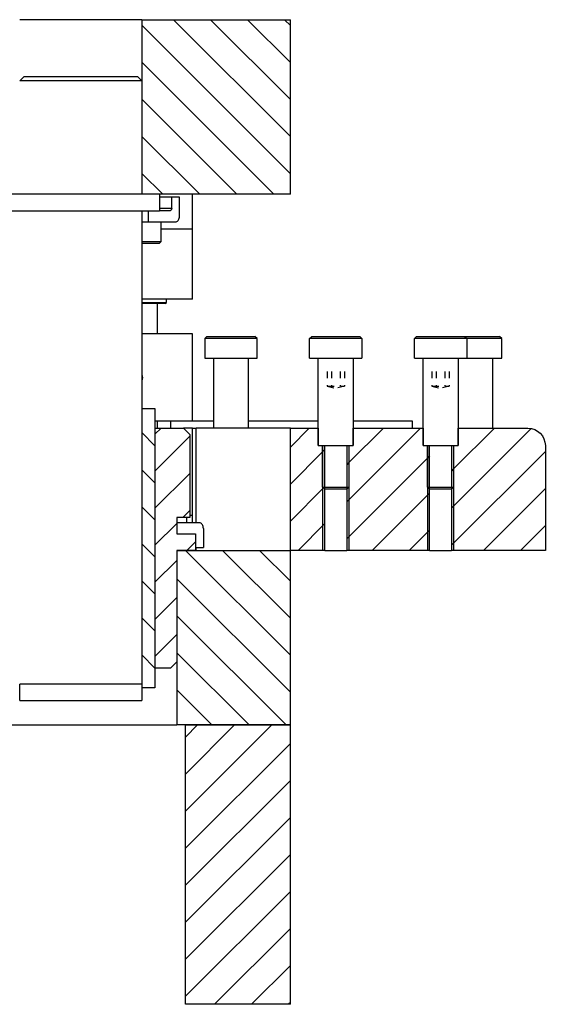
# Model space of a CAD drawing. Header units: inches. Extents: x 3 to 351, y 4 to 271.
# Tile 423 of 530: x 319 to 327, y 111 to 125. Entities that reach past the tile are written whole.
import ezdxf

# ---------------------------------------------------------------- set-up
doc = ezdxf.new("R2010")
doc.units = ezdxf.units.IN
doc.header["$LTSCALE"] = 0.5
doc.header["$MEASUREMENT"] = 0
doc.linetypes.add('HIDDEN', pattern=[0.225, 0.15, -0.075])
doc.layers.add('MFB', color=7, linetype='Continuous')

msp = doc.modelspace()

# ---------------------------------------------------------------- linework, layer by layer
at = {"layer": 'MFB', "color": 254, "linetype": 'Continuous'}
for p, q in [((320.963, 124.912), (319.213, 124.912)), ((320.963, 124.912), (320.963, 122.412)), ((320.963, 124.912), (323.088, 124.912)), ((323.088, 123.238), (321.413, 124.912)), ((323.088, 123.238), (321.413, 124.912)), ((323.088, 123.768), (321.944, 124.912)), ((323.088, 123.768), (321.944, 124.912)), ((323.088, 124.298), (322.474, 124.912)), ((323.088, 124.298), (322.474, 124.912)), ((323.088, 124.829), (323.004, 124.912)), ((323.088, 124.829), (323.004, 124.912)), ((323.088, 122.412), (323.088, 124.912)), ((323.088, 122.707), (320.963, 124.832)), ((323.088, 122.707), (320.963, 124.832)), ((322.853, 122.412), (320.963, 124.302)), ((322.853, 122.412), (320.963, 124.302)), ((322.322, 122.412), (320.963, 123.772)), ((322.322, 122.412), (320.963, 123.772)), ((321.792, 122.412), (320.963, 123.241)), ((321.792, 122.412), (320.963, 123.241)), ((321.262, 122.412), (320.963, 122.711)), ((321.262, 122.412), (320.963, 122.711)), ((323.088, 122.412), (320.963, 122.412)), ((321.463, 117.314), (321.463, 114.814)), ((321.463, 117.314), (323.088, 117.314)), ((323.088, 115.813), (321.587, 117.314)), ((323.088, 115.813), (321.587, 117.314)), ((323.088, 116.343), (322.117, 117.314)), ((323.088, 116.343), (322.117, 117.314)), ((323.088, 116.874), (322.647, 117.314)), ((323.088, 116.874), (322.647, 117.314)), ((323.088, 114.814), (323.088, 117.314)), ((323.088, 115.283), (321.463, 116.908)), ((323.088, 115.283), (321.463, 116.908)), ((323.026, 114.814), (321.463, 116.377)), ((323.026, 114.814), (321.463, 116.377)), ((322.496, 114.814), (321.463, 115.847)), ((322.496, 114.814), (321.463, 115.847)), ((321.965, 114.814), (321.463, 115.317)), ((321.965, 114.814), (321.463, 115.317)), ((318.713, 114.814), (321.463, 114.814)), ((323.088, 114.814), (321.463, 114.814))]:
    msp.add_line(p, q, dxfattribs=at)
at = {"layer": 'MFB', "color": 136, "linetype": 'Continuous'}
for p, q in [((319.213, 124.037), (319.275, 124.1)), ((319.275, 124.1), (320.9, 124.1)), ((320.9, 124.1), (320.963, 124.037)), ((320.963, 124.037), (319.213, 124.037)), ((320.963, 124.037), (320.963, 122.412)), ((321.213, 122.412), (318.963, 122.412)), ((321.213, 122.412), (321.213, 122.176)), ((318.963, 122.176), (321.213, 122.176)), ((320.963, 122.176), (320.963, 115.398)), ((321.894, 120.377), (321.863, 120.345)), ((322.613, 120.345), (321.863, 120.345)), ((321.863, 120.345), (321.863, 120.064)), ((321.894, 120.377), (322.581, 120.377)), ((322.613, 120.345), (322.581, 120.377)), ((322.613, 120.064), (322.613, 120.345)), ((323.363, 120.345), (323.394, 120.377)), ((324.113, 120.345), (323.363, 120.345)), ((323.363, 120.064), (323.363, 120.345)), ((323.394, 120.377), (324.081, 120.377)), ((324.081, 120.377), (324.113, 120.345)), ((324.113, 120.345), (324.113, 120.064)), ((324.863, 120.345), (324.894, 120.377)), ((325.613, 120.345), (324.863, 120.345)), ((324.863, 120.064), (324.863, 120.345)), ((324.894, 120.377), (325.581, 120.377)), ((325.581, 120.377), (326.081, 120.377)), ((325.581, 120.377), (325.613, 120.345)), ((326.113, 120.345), (325.613, 120.345)), ((325.613, 120.345), (325.613, 120.064)), ((326.113, 120.345), (326.081, 120.377)), ((326.113, 120.064), (326.113, 120.345)), ((321.863, 120.064), (322.613, 120.064)), ((321.988, 120.064), (321.988, 119.064)), ((322.488, 119.064), (322.488, 120.064)), ((323.363, 120.064), (324.113, 120.064)), ((323.488, 118.814), (323.488, 120.064)), ((323.988, 120.064), (323.988, 118.814)), ((324.863, 120.064), (325.613, 120.064)), ((324.988, 118.814), (324.988, 120.064)), ((325.488, 120.064), (325.488, 118.814)), ((325.613, 120.064), (326.113, 120.064)), ((325.988, 119.064), (325.988, 120.064)), ((321.237, 119.064), (321.15, 118.977)), ((321.237, 119.064), (321.15, 118.977)), ((321.237, 119.064), (321.15, 118.977)), ((321.237, 119.064), (321.15, 118.977)), ((321.15, 119.064), (321.15, 115.627)), ((321.15, 119.064), (321.558, 119.064)), ((321.15, 119.064), (321.15, 115.627)), ((321.15, 119.064), (321.558, 119.064)), ((321.558, 119.064), (321.65, 118.972)), ((321.558, 119.064), (321.65, 118.972)), ((321.65, 118.947), (321.15, 118.447)), ((321.65, 118.947), (321.15, 118.447)), ((321.65, 118.947), (321.15, 118.447)), ((321.65, 118.947), (321.15, 118.447)), ((321.65, 118.972), (321.65, 117.786)), ((321.65, 118.972), (321.65, 117.786)), ((323.488, 118.814), (323.988, 118.814)), ((323.55, 118.22), (323.55, 118.814)), ((323.925, 118.814), (323.925, 118.22)), ((324.988, 118.814), (325.488, 118.814)), ((325.05, 118.22), (325.05, 118.814)), ((325.425, 118.814), (325.425, 118.22)), ((321.65, 118.416), (321.15, 117.916)), ((321.65, 118.416), (321.15, 117.916)), ((321.65, 118.416), (321.15, 117.916)), ((321.65, 118.416), (321.15, 117.916)), ((323.581, 118.189), (323.55, 118.22)), ((323.55, 118.22), (323.925, 118.22)), ((323.894, 118.189), (323.581, 118.189)), ((323.925, 118.22), (323.894, 118.189)), ((325.081, 118.189), (325.05, 118.22)), ((325.05, 118.22), (325.425, 118.22)), ((325.394, 118.189), (325.081, 118.189)), ((325.425, 118.22), (325.394, 118.189)), ((321.65, 117.886), (321.55, 117.786)), ((321.65, 117.886), (321.55, 117.786)), ((321.65, 117.886), (321.55, 117.786)), ((321.65, 117.886), (321.55, 117.786)), ((321.65, 117.786), (321.463, 117.786)), ((321.463, 117.786), (321.463, 117.55)), ((321.463, 117.786), (321.463, 117.55)), ((321.65, 117.786), (321.463, 117.786)), ((321.463, 117.698), (321.15, 117.386)), ((321.463, 117.698), (321.15, 117.386)), ((321.463, 117.698), (321.15, 117.386)), ((321.463, 117.698), (321.15, 117.386)), ((321.463, 117.55), (321.729, 117.55)), ((321.463, 117.55), (321.729, 117.55)), ((321.729, 117.55), (321.729, 117.314)), ((321.729, 117.55), (321.729, 117.314)), ((321.729, 117.314), (321.463, 117.314)), ((321.463, 117.314), (321.463, 115.718)), ((321.463, 117.314), (321.463, 115.718)), ((321.729, 117.314), (321.463, 117.314)), ((321.729, 117.435), (321.608, 117.314)), ((321.729, 117.435), (321.608, 117.314)), ((321.729, 117.435), (321.608, 117.314)), ((321.729, 117.435), (321.608, 117.314)), ((321.463, 117.168), (321.15, 116.856)), ((321.463, 117.168), (321.15, 116.856)), ((321.463, 117.168), (321.15, 116.856)), ((321.463, 117.168), (321.15, 116.856)), ((321.463, 116.638), (321.15, 116.325)), ((321.463, 116.638), (321.15, 116.325)), ((321.463, 116.638), (321.15, 116.325)), ((321.463, 116.638), (321.15, 116.325)), ((321.463, 116.107), (321.15, 115.795)), ((321.463, 116.107), (321.15, 115.795)), ((321.463, 116.107), (321.15, 115.795)), ((321.463, 116.107), (321.15, 115.795)), ((321.371, 115.627), (321.15, 115.627)), ((321.371, 115.627), (321.15, 115.627)), ((321.463, 115.718), (321.371, 115.627)), ((321.463, 115.718), (321.371, 115.627)), ((319.214, 115.162), (319.213, 115.398)), ((320.963, 115.398), (319.213, 115.398)), ((320.963, 115.398), (320.961, 115.162)), ((319.214, 115.162), (320.961, 115.162))]:
    msp.add_line(p, q, dxfattribs=at)
at = {"layer": 'MFB', "color": 2, "linetype": 'Continuous'}
for p, q in [((321.389, 122.373), (321.213, 122.373)), ((321.389, 122.215), (321.389, 122.373)), ((321.501, 122.373), (321.389, 122.373)), ((321.501, 122.097), (321.501, 122.373)), ((321.055, 122.019), (321.055, 122.176)), ((321.361, 122.176), (321.213, 122.176)), ((321.366, 122.177), (321.361, 122.176)), ((321.371, 122.178), (321.366, 122.177)), ((321.375, 122.181), (321.371, 122.178)), ((321.379, 122.185), (321.375, 122.181)), ((321.383, 122.19), (321.379, 122.185)), ((321.386, 122.196), (321.383, 122.19)), ((321.388, 122.202), (321.386, 122.196)), ((321.389, 122.209), (321.388, 122.202)), ((321.389, 122.215), (321.389, 122.209)), ((321.5, 122.084), (321.501, 122.097)), ((320.963, 122.019), (321.055, 122.019)), ((321.055, 122.019), (321.445, 122.019)), ((321.445, 122.019), (321.455, 122.02)), ((321.455, 122.02), (321.464, 122.023)), ((321.464, 122.023), (321.473, 122.029)), ((321.473, 122.029), (321.481, 122.037)), ((321.481, 122.037), (321.488, 122.047)), ((321.488, 122.047), (321.493, 122.058)), ((321.493, 122.058), (321.497, 122.07)), ((321.497, 122.07), (321.5, 122.084)), ((323.55, 118.814), (323.55, 117.314)), ((323.925, 118.814), (323.925, 117.314)), ((325.05, 118.814), (325.05, 117.314)), ((325.425, 118.814), (325.425, 117.314)), ((321.787, 117.708), (321.463, 117.708)), ((321.787, 117.708), (321.463, 117.708)), ((321.797, 117.706), (321.787, 117.708)), ((321.797, 117.706), (321.787, 117.708)), ((321.806, 117.703), (321.797, 117.706)), ((321.806, 117.703), (321.797, 117.706)), ((321.815, 117.697), (321.806, 117.703)), ((321.815, 117.697), (321.806, 117.703)), ((321.823, 117.689), (321.815, 117.697)), ((321.823, 117.689), (321.815, 117.697)), ((321.83, 117.679), (321.823, 117.689)), ((321.83, 117.679), (321.823, 117.689)), ((321.836, 117.668), (321.83, 117.679)), ((321.836, 117.668), (321.83, 117.679)), ((321.84, 117.656), (321.836, 117.668)), ((321.84, 117.656), (321.836, 117.668)), ((321.842, 117.642), (321.84, 117.656)), ((321.842, 117.642), (321.84, 117.656)), ((321.843, 117.629), (321.842, 117.642)), ((321.843, 117.629), (321.842, 117.642)), ((321.843, 117.629), (321.843, 117.353)), ((321.843, 117.629), (321.843, 117.353)), ((321.729, 117.528), (321.731, 117.521)), ((321.729, 117.528), (321.731, 117.521)), ((321.731, 117.521), (321.732, 117.514)), ((321.731, 117.521), (321.732, 117.514)), ((321.732, 117.514), (321.732, 117.511)), ((321.732, 117.514), (321.732, 117.511)), ((321.732, 117.511), (321.732, 117.353)), ((321.732, 117.511), (321.732, 117.353)), ((321.729, 117.353), (321.732, 117.353)), ((321.729, 117.353), (321.732, 117.353)), ((321.732, 117.353), (321.843, 117.353)), ((321.732, 117.353), (321.843, 117.353))]:
    msp.add_line(p, q, dxfattribs=at)
at = {"layer": 'MFB', "color": 9, "linetype": 'Continuous'}
for p, q in [((321.688, 121.912), (321.688, 122.412)), ((321.688, 121.912), (321.239, 121.912)), ((320.963, 120.865), (321.313, 120.865)), ((321.298, 120.85), (320.963, 120.85)), ((321.188, 120.412), (321.188, 120.85)), ((321.298, 120.85), (321.313, 120.865)), ((321.313, 120.865), (321.313, 120.912)), ((321.188, 119.064), (321.188, 119.162)), ((321.375, 119.064), (321.375, 119.162)), ((321.688, 119.064), (321.558, 119.064)), ((321.688, 117.814), (321.688, 119.064)), ((321.738, 117.708), (321.738, 119.064)), ((323.088, 119.064), (321.738, 119.064)), ((323.358, 119.064), (323.088, 118.793)), ((323.358, 119.064), (323.088, 118.793)), ((323.088, 117.314), (323.088, 119.064)), ((323.088, 119.064), (323.488, 119.064)), ((323.488, 119.064), (323.488, 118.814)), ((324.949, 119.064), (323.894, 118.008)), ((324.949, 119.064), (323.894, 118.008)), ((324.419, 119.064), (323.925, 118.57)), ((324.419, 119.064), (323.925, 118.57)), ((323.988, 118.814), (323.988, 119.064)), ((323.988, 119.064), (324.988, 119.064)), ((324.988, 119.064), (324.988, 118.814)), ((326.536, 119.059), (325.394, 117.917)), ((326.536, 119.059), (325.394, 117.917)), ((326.01, 119.064), (325.425, 118.479)), ((326.01, 119.064), (325.425, 118.479)), ((325.488, 118.814), (325.488, 119.064)), ((325.488, 119.064), (326.488, 119.064)), ((323.55, 118.725), (323.088, 118.263)), ((323.55, 118.725), (323.088, 118.263)), ((323.488, 118.814), (323.581, 118.814)), ((323.581, 118.757), (323.55, 118.725)), ((323.581, 117.314), (323.581, 118.814)), ((323.894, 118.814), (323.894, 117.314)), ((323.894, 118.814), (323.988, 118.814)), ((324.988, 118.814), (325.081, 118.814)), ((325.081, 117.314), (325.081, 118.814)), ((325.394, 118.814), (325.394, 117.314)), ((325.394, 118.814), (325.488, 118.814)), ((326.738, 118.731), (325.394, 117.387)), ((326.738, 118.731), (325.394, 117.387)), ((326.738, 118.814), (326.738, 117.314)), ((325.05, 118.634), (323.894, 117.478)), ((325.05, 118.634), (323.894, 117.478)), ((323.925, 118.57), (323.894, 118.539)), ((325.081, 118.666), (325.05, 118.634)), ((325.425, 118.479), (325.394, 118.448)), ((323.563, 118.208), (323.088, 117.732)), ((323.563, 118.208), (323.088, 117.732)), ((323.581, 118.226), (323.563, 118.208)), ((326.738, 118.2), (325.851, 117.314)), ((326.738, 118.2), (325.851, 117.314)), ((325.081, 118.135), (324.26, 117.314)), ((325.081, 118.135), (324.26, 117.314)), ((321.688, 117.814), (321.65, 117.814)), ((321.688, 117.814), (321.65, 117.814)), ((321.688, 117.708), (321.688, 117.814)), ((323.581, 117.696), (323.199, 117.314)), ((323.581, 117.696), (323.199, 117.314)), ((325.081, 117.605), (324.79, 117.314)), ((325.081, 117.605), (324.79, 117.314)), ((326.738, 117.67), (326.381, 117.314)), ((326.738, 117.67), (326.381, 117.314)), ((321.738, 117.314), (321.738, 117.353)), ((323.581, 117.314), (323.088, 117.314)), ((323.581, 117.314), (323.894, 117.314)), ((325.081, 117.314), (323.894, 117.314)), ((325.081, 117.314), (325.394, 117.314)), ((326.738, 117.314), (325.394, 117.314)), ((322.821, 114.814), (321.588, 113.581)), ((322.29, 114.814), (321.588, 114.111)), ((321.76, 114.814), (321.588, 114.641)), ((322.821, 114.814), (321.588, 113.581)), ((322.29, 114.814), (321.588, 114.111)), ((321.76, 114.814), (321.588, 114.641)), ((321.588, 110.814), (321.588, 114.814)), ((321.588, 114.814), (323.088, 114.814)), ((323.088, 110.814), (323.088, 114.814)), ((323.088, 114.55), (321.588, 113.05)), ((323.088, 114.55), (321.588, 113.05)), ((323.088, 114.02), (321.588, 112.52)), ((323.088, 114.02), (321.588, 112.52)), ((323.088, 113.49), (321.588, 111.99)), ((323.088, 113.49), (321.588, 111.99)), ((323.088, 112.959), (321.588, 111.459)), ((323.088, 112.959), (321.588, 111.459)), ((323.088, 112.429), (321.588, 110.929)), ((323.088, 112.429), (321.588, 110.929)), ((323.088, 111.899), (322.003, 110.814)), ((323.088, 111.899), (322.003, 110.814)), ((323.088, 111.368), (322.533, 110.814)), ((323.088, 111.368), (322.533, 110.814)), ((323.088, 110.814), (321.588, 110.814)), ((323.088, 110.838), (323.063, 110.814)), ((323.088, 110.838), (323.063, 110.814))]:
    msp.add_line(p, q, dxfattribs=at)
at = {"layer": 'MFB', "color": 96, "linetype": 'Continuous'}
for p, q in [((321.213, 122.215), (321.389, 122.215)), ((320.963, 119.345), (320.963, 115.345)), ((320.963, 119.345), (321.15, 119.345)), ((320.963, 119.345), (320.963, 115.345)), ((320.963, 119.345), (321.15, 119.345)), ((321.15, 119.342), (321.146, 119.345)), ((321.15, 119.342), (321.146, 119.345)), ((321.15, 119.342), (321.146, 119.345)), ((321.15, 119.342), (321.146, 119.345)), ((321.15, 119.345), (321.15, 115.345)), ((321.15, 119.345), (321.15, 115.345)), ((321.15, 118.811), (320.963, 118.999)), ((321.15, 118.811), (320.963, 118.999)), ((321.15, 118.811), (320.963, 118.999)), ((321.15, 118.811), (320.963, 118.999)), ((321.15, 118.281), (320.963, 118.468)), ((321.15, 118.281), (320.963, 118.468)), ((321.15, 118.281), (320.963, 118.468)), ((321.15, 118.281), (320.963, 118.468)), ((321.15, 117.751), (320.963, 117.938)), ((321.15, 117.751), (320.963, 117.938)), ((321.15, 117.751), (320.963, 117.938)), ((321.15, 117.751), (320.963, 117.938)), ((321.732, 117.511), (321.729, 117.511)), ((321.732, 117.511), (321.729, 117.511)), ((321.15, 117.22), (320.963, 117.408)), ((321.15, 117.22), (320.963, 117.408)), ((321.15, 117.22), (320.963, 117.408)), ((321.15, 117.22), (320.963, 117.408)), ((321.15, 116.69), (320.963, 116.877)), ((321.15, 116.69), (320.963, 116.877)), ((321.15, 116.69), (320.963, 116.877)), ((321.15, 116.69), (320.963, 116.877)), ((321.15, 116.16), (320.963, 116.347)), ((321.15, 116.16), (320.963, 116.347)), ((321.15, 116.16), (320.963, 116.347)), ((321.15, 116.16), (320.963, 116.347)), ((321.15, 115.629), (320.963, 115.817)), ((321.15, 115.629), (320.963, 115.817)), ((321.15, 115.629), (320.963, 115.817)), ((321.15, 115.629), (320.963, 115.817)), ((320.962, 115.345), (320.963, 115.345)), ((320.962, 115.345), (320.963, 115.345)), ((321.15, 115.345), (320.963, 115.345)), ((321.15, 115.345), (320.963, 115.345))]:
    msp.add_line(p, q, dxfattribs=at)
at = {"layer": 'MFB', "color": 132, "linetype": 'Continuous'}
for p, q in [((321.239, 121.734), (321.239, 122.019)), ((321.688, 121.912), (321.239, 121.912)), ((321.688, 120.912), (321.688, 121.912)), ((320.963, 121.734), (321.239, 121.734)), ((321.211, 121.706), (320.963, 121.706)), ((321.211, 121.706), (321.239, 121.734)), ((321.688, 120.912), (320.963, 120.912)), ((321.604, 117.708), (321.604, 117.786)), ((321.604, 117.708), (321.604, 117.786))]:
    msp.add_line(p, q, dxfattribs=at)
at = {"layer": 'MFB', "color": 190, "linetype": 'Continuous'}
for p, q in [((321.688, 120.412), (320.963, 120.412)), ((321.688, 119.162), (321.688, 120.412)), ((321.688, 119.162), (321.15, 119.162))]:
    msp.add_line(p, q, dxfattribs=at)
at = {"layer": 'MFB', "color": 254, "linetype": 'HIDDEN'}
for p, q in [((323.613, 119.877), (323.613, 119.664)), ((323.675, 119.877), (323.675, 119.664)), ((323.8, 119.877), (323.8, 119.664)), ((323.863, 119.877), (323.863, 119.664)), ((325.113, 119.877), (325.113, 119.664)), ((325.175, 119.877), (325.175, 119.664)), ((325.3, 119.877), (325.3, 119.664)), ((325.363, 119.877), (325.363, 119.664)), ((323.613, 119.664), (323.863, 119.664)), ((323.613, 119.664), (323.738, 119.633)), ((323.863, 119.664), (323.738, 119.633)), ((325.113, 119.664), (325.363, 119.664)), ((325.113, 119.664), (325.238, 119.633)), ((325.363, 119.664), (325.238, 119.633))]:
    msp.add_line(p, q, dxfattribs=at)
at = {"layer": 'MFB', "color": 30, "linetype": 'Continuous'}
for p, q in [((321.988, 119.162), (321.688, 119.162)), ((323.488, 119.162), (322.488, 119.162)), ((324.838, 119.162), (323.988, 119.162)), ((324.838, 119.064), (324.838, 119.162)), ((321.688, 119.064), (321.738, 119.064))]:
    msp.add_line(p, q, dxfattribs=at)
at = {"layer": 'MFB', "color": 190, "linetype": 'Continuous', "extrusion": (0, 0, -1)}
msp.add_arc((-320.813, 119.787), 0.156, 163.7398, 196.2602, dxfattribs=at)
at = {"layer": 'MFB', "color": 9, "linetype": 'Continuous', "extrusion": (0, 0, -1)}
msp.add_arc((-326.488, 118.814), 0.25, 90, 180, dxfattribs=at)

doc.saveas('drawing.dxf')
